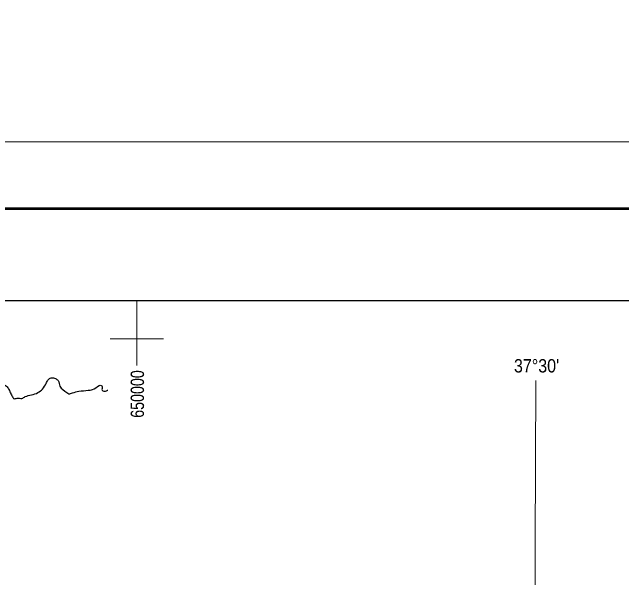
# Model space of a CAD drawing. Extents: x -1643653 to 4543381, y 1624270 to 13878484.
# Drawn here: x 645322 to 668187, y 9016030 to 9037250 of the extents above; entities that cross this region are included whole.
import ezdxf
from ezdxf.enums import TextEntityAlignment as Align

# ---------------------------------------------------------------- set-up
doc = ezdxf.new("R2010")
doc.units = 0
doc.header["$LTSCALE"] = 200
for name, color, linetype, lineweight in [('1', 7, 'Continuous', 13), ('2', 7, 'Continuous', 13), ('24', 7, 'Continuous', 25), ('3', 7, 'Continuous', 13), ('60', 7, 'Continuous', 13)]:
    doc.layers.add(name, color=color, linetype=linetype, lineweight=lineweight)
doc.layers.add('46', color=7, linetype='Continuous')
doc.layers.add('47', color=7, linetype='Continuous')

msp = doc.modelspace()

# ---------------------------------------------------------------- linework, layer by layer
at = {"layer": '1'}
msp.add_lwpolyline([(664968.2, 9023436.8), (664657.1, 8949509), (664397.1, 8890880.2)], dxfattribs=at)
at = {"layer": '2'}
for p, q in [((650000, 9024000), (650000, 9026438.8)), ((649000, 9025000), (651000, 9025000))]:
    msp.add_line(p, q, dxfattribs=at)
at = {"layer": '24'}
for points in [[(646464.4, 9023111), (646597.9, 9023326), (646667.6, 9023459.6), (646783.8, 9023529.3), (646946.4, 9023506.1), (647045.1, 9023430.6), (647114.8, 9023215.6), (647376.1, 9022983.1), (647445.8, 9022936.6), (647585.1, 9022965.7), (647823.2, 9023029.6), (648171.7, 9023064.5), (648328.4, 9023093.5), (648589.8, 9023238.8), (648659.5, 9023250.4), (648694.3, 9023209.7), (648694.3, 9023064.5), (648758.2, 9023035.4), (648885.9, 9023058.7), (648910.6, 9023071.8)], [(638666.8, 9022105.1), (638926.3, 9022102.2), (638999.8, 9022122.2), (639130, 9022095.5), (639190.1, 9022065.4), (639313.6, 9022075.5), (639347, 9022095.5), (639387.1, 9022169), (639403.7, 9022285.9), (639377, 9022396.2), (639250.2, 9022610), (639250.2, 9022753.6), (639276.9, 9022830.4), (639360.3, 9022907.3), (639440.5, 9022924), (639537.3, 9022850.5), (639540.6, 9022797), (639654.1, 9022710.2), (639764.3, 9022720.2), (639877.8, 9022780.3), (639974.6, 9022897.2), (640074.8, 9022920.6), (640164.9, 9022893.9), (640295.1, 9022944), (640388.6, 9022957.4), (640502.1, 9022924), (640592.2, 9022924), (640749.2, 9022883.9), (640785.9, 9022860.5), (640815.9, 9022843.8), (640962.8, 9022797), (641029.6, 9022760.3), (641042.9, 9022740.2), (641059.6, 9022633.3), (641109.7, 9022563.2), (641136.4, 9022543.1), (641216.5, 9022566.5), (641253.3, 9022593.2), (641266.6, 9022610), (641293.3, 9022630), (641323.4, 9022750.3), (641363.4, 9022787), (641433.5, 9022793.7), (641493.6, 9022787), (641583.8, 9022813.7), (641697.3, 9022920.6), (641827.5, 9022977.4), (641937.7, 9023010.8), (642004.4, 9023010.8), (642084.6, 9022997.5), (642144.6, 9022967.4), (642168, 9022893.9), (642164.7, 9022750.3), (642121.3, 9022650), (642128, 9022589.9), (642134.6, 9022543.1), (642208.1, 9022493), (642248.1, 9022466.3), (642378.3, 9022483), (642481.8, 9022459.6), (642548.6, 9022416.2), (642685.5, 9022306), (642718.9, 9022282.6), (642795.7, 9022289.2), (642892.5, 9022369.4), (643002.6, 9022419.5), (643109.5, 9022426.2), (643223, 9022452.9), (643393.2, 9022586.6), (643486.7, 9022666.7), (643653.6, 9022733.6), (643810.5, 9022763.6), (643904, 9022783.7), (644067.6, 9022833.8), (644254.6, 9022910.6), (644338, 9023047.6), (644511.6, 9023177.9), (644735.3, 9023264.7), (644882.2, 9023284.8), (645025.8, 9023268.1), (645112.6, 9023218), (645202.7, 9023094.3), (645276.1, 9022927.3), (645349.6, 9022797), (645376.3, 9022760.3), (645506.5, 9022767), (645686.2, 9022762.3), (645814, 9022826.2), (646040.5, 9022896), (646290.2, 9022977.3), (646464.4, 9023111)]]:
    msp.add_spline(points, degree=3, dxfattribs=at)
at = {"layer": '3'}
msp.add_lwpolyline([(842807.3, 9032387.8), (842807.3, 8883887.8), (553961.7, 8883887.8), (553961.7, 9032387.8)], close=True, dxfattribs=at)
at = {"layer": '3', "lineweight": 53}
msp.add_lwpolyline([(840307.3, 9029887.8), (840307.3, 8886387.8), (560211.7, 8886387.8), (560211.7, 9029887.8)], close=True, dxfattribs=at)
at = {"layer": '3', "lineweight": 25}
msp.add_lwpolyline([(563033.9, 9026438.8), (793061.1, 9026438.8), (793495.6, 8889836.8), (563468.3, 8889836.8)], close=True, dxfattribs=at)
at = {"layer": '60', "lineweight": 25}
msp.add_spline([(814781, 9009175.5), (814787.2, 9009173.4), (814796.9, 9009173.4), (814799.4, 9009172.4), (814805.1, 9009174.5), (814805.6, 9009176.5), (814811.7, 9009179.5), (814811.7, 9009179.5), (814801.5, 9009181), (814790.7, 9009181.5), (814784.1, 9009183.1), (814777.4, 9009185.1), (814778.4, 9009175.5)], degree=3, dxfattribs=at)

# ---------------------------------------------------------------- texts
at = {"layer": '46', "width": 0.9}
msp.add_text("37°30'", height=500, dxfattribs=at).set_placement((664989, 9023733.3), align=Align.CENTER)
at = {"layer": '47', "width": 0.8}
msp.add_text('650000', height=500, rotation=90, dxfattribs=at).set_placement((650266, 9022925.4), align=Align.CENTER)

doc.saveas('drawing.dxf')
